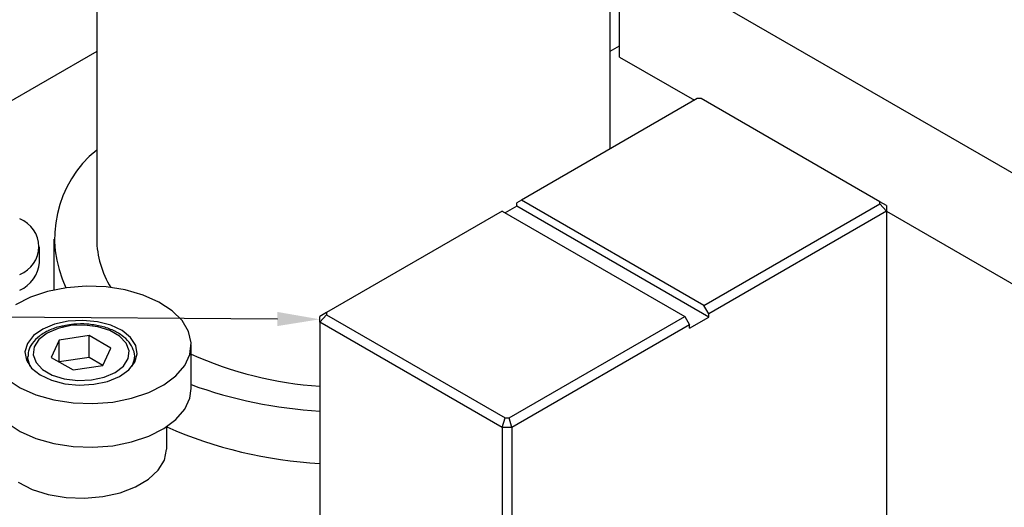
# Model space of a CAD drawing. Header units: inches. Extents: x 1880 to 2363, y -453 to -54.
# Tile 285 of 656: x 2065.66 to 2069.28, y -423.04 to -421.24. Entities that reach past the tile are written whole.
import ezdxf

# ---------------------------------------------------------------- set-up
doc = ezdxf.new("R2010")
doc.units = ezdxf.units.IN
doc.header["$LTSCALE"] = 0.5
doc.header["$MEASUREMENT"] = 0
for name, color, linetype in [('DIE-M-S', 8, 'Continuous'), ('DIE-M-S3', 8, 'Continuous'), ('DSS-M-S', 53, 'Continuous'), ('SID-M-S', 105, 'Continuous'), ('SVD-M-S', 8, 'Continuous')]:
    doc.layers.add(name, color=color, linetype=linetype)

msp = doc.modelspace()

# ---------------------------------------------------------------- linework, layer by layer
at = {"layer": 'DIE-M-S', "linetype": 'Continuous', "lineweight": 25}
msp.add_line((2067.86449, -420.9733), (2072.63336, -423.72631), dxfattribs=at)
at = {"layer": 'DIE-M-S3', "linetype": 'Continuous', "lineweight": 25}
for p, q in [((2067.86449, -420.9733), (2072.63336, -423.72631)), ((2067.86449, -421.38157), (2067.86449, -420.9733)), ((2067.83003, -421.36064), (2067.86449, -421.34075)), ((2067.86449, -421.38157), (2068.14009, -421.54067)), ((2068.84737, -421.94897), (2071.42813, -423.43882))]:
    msp.add_line(p, q, dxfattribs=at)
at = {"layer": 'DSS-M-S', "linetype": 'Continuous', "lineweight": 25}
for p, q in [((2065.94026, -420.63756), (2065.94026, -422.05204)), ((2067.83003, -421.71966), (2067.83003, -420.63756)), ((2065.94026, -421.36168), (2065.26158, -421.75347)), ((2068.15061, -421.53459), (2067.50386, -421.90795)), ((2068.16526, -421.53459), (2068.15061, -421.53459)), ((2068.82237, -421.91393), (2068.16526, -421.53459)), ((2067.50386, -421.90795), (2067.48619, -421.91816)), ((2068.17561, -422.29575), (2067.50386, -421.90795)), ((2068.82237, -421.92239), (2068.82237, -421.91393)), ((2068.84737, -421.92837), (2068.82237, -421.91393)), ((2067.43315, -421.94877), (2066.7864, -422.32214)), ((2067.43315, -421.94877), (2068.1049, -422.33657)), ((2067.48619, -421.93041), (2067.44376, -421.9549)), ((2067.48619, -421.93041), (2067.48619, -421.91816)), ((2068.19329, -422.33861), (2067.48619, -421.93041)), ((2068.17561, -422.29575), (2068.82237, -421.92239)), ((2068.84737, -421.94878), (2068.19329, -422.32637)), ((2068.84737, -421.94878), (2068.82237, -421.92239)), ((2068.84737, -421.92837), (2068.84737, -421.94878)), ((2068.84737, -421.94878), (2068.84737, -423.15318)), ((2065.78278, -422.05204), (2065.78278, -422.23873)), ((2068.19329, -422.32637), (2068.17561, -422.29575)), ((2066.7864, -422.32214), (2066.7614, -422.33657)), ((2066.7864, -422.33059), (2066.7614, -422.35698)), ((2066.7614, -422.35698), (2066.7614, -422.33657)), ((2066.7864, -422.32214), (2066.7864, -422.33059)), ((2066.7864, -422.33059), (2067.44351, -422.70993)), ((2067.45815, -422.70993), (2068.1049, -422.33657)), ((2068.1049, -422.33657), (2068.12258, -422.36719)), ((2068.12258, -422.37944), (2068.19329, -422.33861)), ((2068.19329, -422.33861), (2068.19329, -422.32637)), ((2067.43315, -422.74478), (2066.7614, -422.35698)), ((2066.7614, -422.35698), (2066.7614, -423.56138)), ((2068.12258, -422.36719), (2067.46851, -422.74478)), ((2068.12258, -422.37944), (2068.12258, -422.36719)), ((2067.43315, -422.74478), (2067.44351, -422.70993)), ((2067.44351, -422.70993), (2067.45815, -422.70993)), ((2067.46851, -422.74478), (2067.45815, -422.70993)), ((2067.46851, -422.74478), (2067.43315, -422.74478)), ((2067.43315, -422.74478), (2067.43315, -423.94917)), ((2067.46851, -422.74478), (2067.46851, -423.94917))]:
    msp.add_line(p, q, dxfattribs=at)
for centre, radius, start, end in [((2066.20321, -422.04886), 0.41775, 129.00976, 205.83317), ((2066.29012, -422.04688), 0.34989, 180.84466, 211.49879), ((2066.8509, -421.22554), 1.37019, 245.74943, 266.25491), ((2066.85716, -421.02031), 1.66684, 250.03844, 266.70643), ((2066.85029, -421.26032), 1.6194, 246.24304, 266.8533)]:
    msp.add_arc(centre, radius, start, end, dxfattribs=at)
at = {"layer": 'SID-M-S'}
msp.add_line((2066.6054, -422.34569), (2063.52193, -422.32425), dxfattribs=at)
msp.add_solid([(2066.60559, -422.31969), (2066.7614, -422.34678), (2066.60559, -422.31969), (2066.60522, -422.37169)], dxfattribs=at)
at = {"layer": 'SVD-M-S', "linetype": 'Continuous', "lineweight": 25}
for p, q in [((2065.73012, -422.13756), (2065.73012, -422.07959)), ((2065.82899, -422.23065), (2065.75958, -422.24427)), ((2065.90168, -422.2251), (2065.82899, -422.23065)), ((2065.97485, -422.22785), (2065.90168, -422.2251)), ((2066.04568, -422.23878), (2065.97485, -422.22785)), ((2066.11145, -422.25749), (2066.04568, -422.23878)), ((2065.6961, -422.26546), (2065.641, -422.29338)), ((2065.75958, -422.24427), (2065.6961, -422.26546)), ((2066.16964, -422.28324), (2066.11145, -422.25749)), ((2066.21801, -422.31505), (2066.16964, -422.28324)), ((2066.25471, -422.35169), (2066.21801, -422.31505)), ((2065.88961, -422.3506), (2065.83591, -422.35367)), ((2065.94285, -422.35566), (2065.88961, -422.3506)), ((2066.27831, -422.39176), (2066.25471, -422.35169)), ((2065.74158, -422.38281), (2065.70737, -422.4069)), ((2065.78542, -422.36465), (2065.74158, -422.38281)), ((2065.79804, -422.38009), (2065.75767, -422.39754)), ((2065.83591, -422.35367), (2065.78542, -422.36465)), ((2065.84529, -422.36992), (2065.79804, -422.38009)), ((2065.89558, -422.36784), (2065.84529, -422.36992)), ((2065.94486, -422.37403), (2065.89558, -422.36784)), ((2065.99201, -422.3685), (2065.94285, -422.35566)), ((2065.98912, -422.38798), (2065.94486, -422.37403)), ((2066.02477, -422.40857), (2065.98912, -422.38798)), ((2066.03373, -422.38825), (2065.99201, -422.3685)), ((2066.06518, -422.41356), (2066.03373, -422.38825)), ((2065.70737, -422.4069), (2065.68512, -422.43528)), ((2065.72745, -422.42084), (2065.70983, -422.44812)), ((2065.75767, -422.39754), (2065.72745, -422.42084)), ((2065.80258, -422.42347), (2065.77317, -422.48684)), ((2065.91236, -422.40648), (2065.80258, -422.42347)), ((2065.80258, -422.50382), (2065.80258, -422.42347)), ((2065.99272, -422.45288), (2065.91236, -422.40648)), ((2065.91236, -422.48685), (2065.91236, -422.40648)), ((2066.04894, -422.43412), (2066.02477, -422.40857)), ((2066.08422, -422.44271), (2066.06518, -422.41356)), ((2066.28792, -422.43373), (2066.27831, -422.39176)), ((2065.68512, -422.43528), (2065.67636, -422.46601)), ((2065.70983, -422.44812), (2065.70623, -422.47715)), ((2065.96331, -422.51625), (2065.99272, -422.45288)), ((2066.05966, -422.46256), (2066.04894, -422.43412)), ((2066.08953, -422.4737), (2066.08422, -422.44271)), ((2066.28316, -422.47596), (2066.28792, -422.43373)), ((2066.28812, -422.60164), (2066.28812, -422.4409)), ((2065.67636, -422.46601), (2065.68168, -422.49701)), ((2065.68168, -422.49701), (2065.70071, -422.52616)), ((2065.6861, -422.48593), (2065.6861, -422.50624)), ((2065.68612, -422.48397), (2065.68621, -422.48981)), ((2065.68621, -422.48981), (2065.69465, -422.51907)), ((2065.70623, -422.47715), (2065.71695, -422.5056)), ((2065.77317, -422.48684), (2065.85353, -422.53323)), ((2065.91236, -422.48685), (2065.8026, -422.50383)), ((2065.96329, -422.51625), (2065.91236, -422.48685)), ((2066.03844, -422.51887), (2066.05606, -422.4916)), ((2066.05606, -422.4916), (2066.05966, -422.46256)), ((2066.07876, -422.49755), (2066.07963, -422.49054)), ((2066.07963, -422.49054), (2066.0798, -422.48593)), ((2066.0798, -422.50624), (2066.0798, -422.48593)), ((2066.08077, -422.50444), (2066.08953, -422.4737)), ((2066.26422, -422.51685), (2066.28316, -422.47596)), ((2065.70071, -422.52616), (2065.73216, -422.55147)), ((2065.71695, -422.5056), (2065.74112, -422.53115)), ((2065.74112, -422.53115), (2065.77677, -422.55173)), ((2065.85353, -422.53323), (2065.96331, -422.51625)), ((2066.00822, -422.54218), (2066.03844, -422.51887)), ((2066.02432, -422.55691), (2066.05852, -422.53282)), ((2066.05852, -422.53282), (2066.08077, -422.50444)), ((2066.07124, -422.51907), (2066.07876, -422.49755)), ((2066.23182, -422.55482), (2066.26422, -422.51685)), ((2065.6102, -422.56675), (2065.65857, -422.59856)), ((2065.73216, -422.55147), (2065.77389, -422.57122)), ((2065.77677, -422.55173), (2065.82103, -422.56569)), ((2065.82103, -422.56569), (2065.87031, -422.57187)), ((2065.92061, -422.5698), (2065.96785, -422.55962)), ((2065.96785, -422.55962), (2066.00822, -422.54218)), ((2065.98047, -422.57506), (2066.02432, -422.55691)), ((2066.18721, -422.58842), (2066.23182, -422.55482)), ((2065.65857, -422.59856), (2065.71676, -422.62431)), ((2065.77389, -422.57122), (2065.82305, -422.58406)), ((2065.82305, -422.58406), (2065.87629, -422.58912)), ((2065.87031, -422.57187), (2065.92061, -422.5698)), ((2065.87629, -422.58912), (2065.92998, -422.58605)), ((2065.92998, -422.58605), (2065.98047, -422.57506)), ((2066.13211, -422.61634), (2066.18721, -422.58842)), ((2066.28316, -422.6367), (2066.28812, -422.60164)), ((2065.71676, -422.62431), (2065.78253, -422.64301)), ((2065.99922, -422.65115), (2066.06864, -422.63752)), ((2066.06864, -422.63752), (2066.13211, -422.61634)), ((2066.26422, -422.67759), (2066.28316, -422.6367)), ((2065.78253, -422.64301), (2065.85337, -422.65395)), ((2065.85337, -422.65395), (2065.92653, -422.65669)), ((2065.92653, -422.65669), (2065.99922, -422.65115)), ((2066.23182, -422.71556), (2066.26422, -422.67759)), ((2065.6102, -422.72749), (2065.65857, -422.7593)), ((2066.13211, -422.77708), (2066.18721, -422.74915)), ((2066.18721, -422.74915), (2066.23182, -422.71556)), ((2066.19791, -422.82348), (2066.19791, -422.74227)), ((2065.65857, -422.7593), (2065.71676, -422.78505)), ((2065.71676, -422.78505), (2065.78253, -422.80375)), ((2066.06864, -422.79826), (2066.13211, -422.77708)), ((2065.78253, -422.80375), (2065.85337, -422.81468)), ((2065.85337, -422.81468), (2065.92653, -422.81743)), ((2065.92653, -422.81743), (2065.99922, -422.81189)), ((2065.99922, -422.81189), (2066.06864, -422.79826)), ((2066.18955, -422.86508), (2066.19787, -422.82605)), ((2066.19787, -422.82605), (2066.19791, -422.82348)), ((2066.16689, -422.90215), (2066.18955, -422.86508)), ((2066.13096, -422.93555), (2066.16689, -422.90215)), ((2065.65124, -422.94664), (2065.70252, -422.97251)), ((2066.02652, -422.98531), (2066.08343, -422.96371)), ((2066.08343, -422.96371), (2066.13096, -422.93555)), ((2065.70252, -422.97251), (2065.76223, -422.99142)), ((2065.76223, -422.99142), (2065.82759, -423.00247)), ((2065.82759, -423.00247), (2065.89554, -423.00516)), ((2065.89554, -423.00516), (2065.9629, -422.99935)), ((2065.9629, -422.99935), (2066.02652, -422.98531))]:
    msp.add_line(p, q, dxfattribs=at)
for centre, radius, start, end in [((2065.61817, -422.07959), 0.10915, 290.78342, 69.21658), ((2065.60501, -422.12509), 0.12573, 294.37466, 354.3052)]:
    msp.add_arc(centre, radius, start, end, dxfattribs=at)
for points, knots in [([(2065.82554, -422.37006), (2065.81957, -422.37093), (2065.79745, -422.37414), (2065.77135, -422.38404), (2065.75332, -422.39364), (2065.74783, -422.39656)], [0, 0, 0, 0, 0.2043943, 0.7576381, 1, 1, 1, 1]), ([(2066.0794, -422.49149), (2066.07949, -422.49113), (2066.0822, -422.48048), (2066.07633, -422.45865), (2066.06092, -422.42993), (2066.03393, -422.405), (2065.99781, -422.3848), (2065.95382, -422.37053), (2065.90534, -422.36366), (2065.86116, -422.36323), (2065.83547, -422.36816), (2065.82554, -422.37006)], [0, 0, 0, 0, 0.0044009, 0.1295137, 0.2526128, 0.3795604, 0.512071, 0.646756, 0.7812039, 0.9154424, 1, 1, 1, 1]), ([(2065.74783, -422.39656), (2065.74159, -422.40047), (2065.72348, -422.41181), (2065.70229, -422.43412), (2065.68783, -422.46042), (2065.68776, -422.47719), (2065.68773, -422.48376)], [0, 0, 0, 0, 0.17672703, 0.51329242, 0.80935226, 1, 1, 1, 1])]:
    msp.add_open_spline(points, degree=3, knots=knots, dxfattribs=at)

doc.saveas('drawing.dxf')
